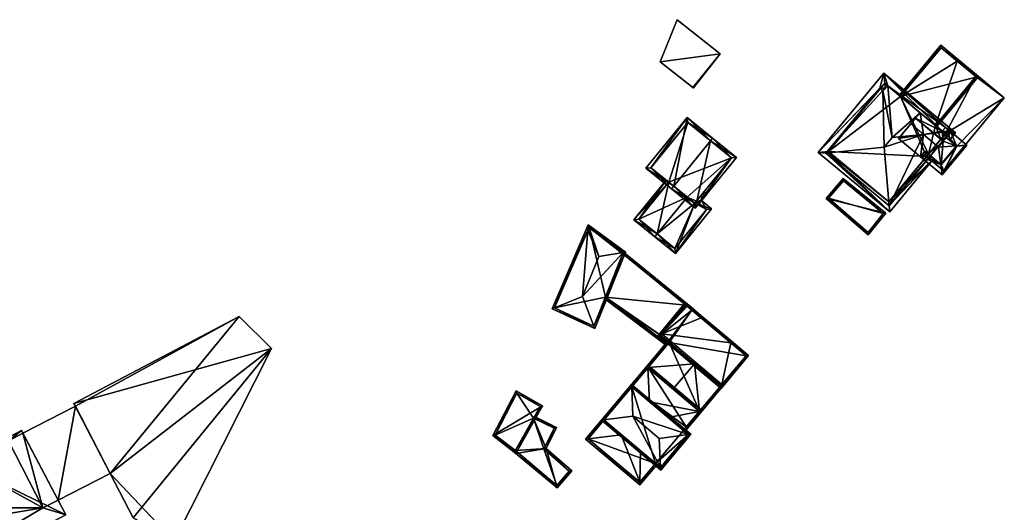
# Model space of a CAD drawing. Header units: inches. Extents: x 2523744 to 2528136, y 1148995 to 1152010.
# Tile 350 of 350: x 2527988 to 2528125, y 1151883 to 1151951. Entities that reach past the tile are written whole.
import ezdxf

# ---------------------------------------------------------------- set-up
doc = ezdxf.new("R2010")
doc.units = ezdxf.units.IN
doc.header["$MEASUREMENT"] = 0
doc.layers.add('Gebaeude Einzelhaus', color=10, linetype='Continuous')

msp = doc.modelspace()

# ---------------------------------------------------------------- meshes
at = {"layer": 'Gebaeude Einzelhaus'}
mesh = msp.add_polyface(dxfattribs=at)
corners = [(2528077.286, 1151945.485, 382.394), (2528085.715, 1151946.626, 382.376), (2528079.663, 1151951.39, 382.399), (2528081.851, 1151941.893, 382.376), (2528081.938, 1151941.825, 382.376), (2528079.663, 1151951.39, 376.527), (2528085.715, 1151946.626, 376.527), (2528077.286, 1151945.485, 376.527), (2528081.938, 1151941.825, 376.527), (2528081.851, 1151941.893, 376.527)]
mesh.append_faces([[corners[k] for k in face] for face in [(4, 1, 3), (3, 1, 0), (0, 1, 2)]], dxfattribs={"color": 13})
mesh.append_faces([[corners[k] for k in face] for face in [(5, 6, 7), (7, 6, 9), (9, 6, 8), (1, 8, 6), (4, 8, 1), (9, 8, 3), (7, 9, 3), (3, 8, 4), (0, 7, 3), (5, 7, 0), (2, 5, 0), (6, 5, 1), (1, 5, 2)]], dxfattribs={"color": 41})
mesh = msp.add_polyface(dxfattribs=at)
corners = [(2528115.804, 1151936.617, 380.654), (2528115.996, 1151936.458, 380.654), (2528121.81, 1151943.47, 380.654), (2528110.932, 1151940.657, 380.655), (2528116.553, 1151947.829, 380.655), (2528110.739, 1151940.816, 380.655), (2528121.458, 1151943.438, 380.654), (2528116.585, 1151947.476, 380.655), (2528118.851, 1151945.599, 380.418), (2528116.585, 1151947.476, 373.355), (2528121.458, 1151943.438, 380.514), (2528118.851, 1151945.599, 373.355), (2528110.932, 1151940.657, 373.355), (2528115.804, 1151936.617, 380.513), (2528121.458, 1151943.438, 373.355), (2528115.804, 1151936.617, 373.355)]
mesh.append_faces([[corners[k] for k in face] for face in [(5, 7, 3), (6, 1, 0), (6, 2, 1), (5, 4, 7), (7, 4, 6), (6, 4, 2), (3, 4, 5), (0, 2, 3), (3, 2, 4), (0, 1, 2)]], dxfattribs={"color": 13})
mesh.append_faces([[corners[k] for k in face] for face in [(11, 12, 9), (11, 15, 12), (11, 14, 15), (6, 0, 10), (10, 0, 13), (9, 12, 7), (7, 12, 3), (9, 8, 11), (8, 6, 10), (9, 7, 8), (8, 7, 6)]], dxfattribs={"color": 41})
mesh = msp.add_polyface(dxfattribs=at)
corners = [(2528116.611, 1151931.124, 380.63), (2528114.536, 1151932.262, 380.564), (2528116.965, 1151930.249, 380.654), (2528115.434, 1151932.099, 380.587), (2528115.405, 1151932.124, 380.586), (2528114.822, 1151932.606, 380.564), (2528118.773, 1151933.73, 380.631), (2528125.435, 1151940.465, 380.654), (2528121.458, 1151943.438, 380.514), (2528119.01, 1151945.791, 380.418), (2528117.193, 1151935.466, 380.565), (2528118.851, 1151945.599, 380.418), (2528115.804, 1151936.617, 380.513), (2528117.326, 1151934.928, 380.577), (2528117.191, 1151935.463, 380.565), (2528116.555, 1151934.697, 380.564), (2528116.898, 1151934.413, 380.577), (2528125.435, 1151940.465, 373.355), (2528119.01, 1151945.791, 373.355), (2528118.851, 1151945.599, 373.355), (2528116.965, 1151930.249, 373.355), (2528114.536, 1151932.262, 373.355), (2528116.611, 1151931.124, 373.355), (2528118.773, 1151933.73, 373.355), (2528114.822, 1151932.606, 373.355), (2528117.193, 1151935.466, 373.355), (2528117.326, 1151934.928, 373.355), (2528116.555, 1151934.697, 373.355), (2528116.898, 1151934.413, 373.355), (2528121.458, 1151943.438, 373.355), (2528115.804, 1151936.617, 373.355)]
mesh.append_faces([[corners[k] for k in face] for face in [(13, 15, 16), (13, 14, 15), (6, 10, 13), (13, 10, 14), (10, 8, 12), (8, 9, 11), (6, 7, 10), (10, 7, 8), (8, 7, 9), (0, 2, 6), (6, 2, 7), (5, 1, 4), (4, 1, 3), (3, 1, 0), (0, 1, 2)]], dxfattribs={"color": 13})
mesh.append_faces([[corners[k] for k in face] for face in [(17, 29, 18), (18, 29, 19), (17, 25, 29), (29, 25, 30), (25, 26, 27), (27, 26, 28), (20, 23, 17), (17, 23, 25), (25, 23, 26), (24, 22, 21), (21, 22, 20), (20, 22, 23), (7, 2, 17), (17, 2, 20), (20, 1, 21), (20, 2, 1), (11, 9, 19), (19, 9, 18), (9, 17, 18), (9, 7, 17)]], dxfattribs={"color": 41})
mesh = msp.add_polyface(dxfattribs=at)
corners = [(2528100.466, 1151932.72, 385.564), (2528099.414, 1151932.849, 385.395), (2528109.434, 1151924.543, 385.395), (2528100.652, 1151932.944, 385.65), (2528109.309, 1151925.389, 385.564), (2528109.353, 1151925.442, 385.584), (2528108.019, 1151941.83, 385.65), (2528108.58, 1151943.905, 385.395), (2528108.737, 1151942.476, 385.69), (2528108.809, 1151941.821, 385.825), (2528108.441, 1151941.48, 385.807), (2528117.752, 1151934.575, 385.395), (2528118.6, 1151935.598, 385.395), (2528117.701, 1151935.511, 385.584), (2528117.326, 1151934.928, 385.559), (2528116.834, 1151934.466, 385.584), (2528116.898, 1151934.413, 385.56), (2528115.591, 1151931.969, 385.395), (2528115.101, 1151932.375, 385.584), (2528109.139, 1151942.126, 385.694), (2528117.195, 1151936.335, 385.492), (2528116.766, 1151935.819, 385.69), (2528117.9, 1151935.751, 385.492), (2528100.466, 1151932.72, 387.764), (2528108.441, 1151941.48, 388.081), (2528108.019, 1151941.83, 387.764), (2528108.621, 1151933.558, 391.082), (2528109.745, 1151934.914, 391.082), (2528109.139, 1151942.126, 388.152), (2528109.309, 1151925.389, 387.764), (2528117.9, 1151935.751, 387.764), (2528114.111, 1151935.362, 389.306), (2528116.766, 1151935.819, 388.145), (2528117.195, 1151936.335, 387.764), (2528113.654, 1151938.392, 388.147), (2528100.848, 1151932.959, 385.69), (2528109.303, 1151925.951, 385.69), (2528108.711, 1151942.498, 385.68), (2528100.823, 1151932.98, 385.681), (2528109.307, 1151925.955, 385.692), (2528114.822, 1151932.606, 385.692), (2528116.555, 1151934.697, 385.692), (2528117.189, 1151935.461, 385.692), (2528117.193, 1151935.466, 385.69), (2528110.932, 1151940.657, 380.655), (2528108.711, 1151942.498, 373.355), (2528117.193, 1151935.466, 380.565), (2528115.804, 1151936.617, 380.654), (2528115.804, 1151936.617, 380.513), (2528110.932, 1151940.657, 373.355), (2528100.823, 1151932.98, 373.355), (2528109.303, 1151925.951, 373.355), (2528117.191, 1151935.463, 380.565), (2528114.536, 1151932.262, 380.564), (2528114.536, 1151932.262, 373.355), (2528114.822, 1151932.606, 380.564), (2528116.555, 1151934.697, 380.564), (2528114.822, 1151932.606, 373.355), (2528115.804, 1151936.617, 373.355), (2528116.555, 1151934.697, 373.355), (2528117.193, 1151935.466, 373.355)]
mesh.append_faces([[corners[k] for k in face] for face in [(8, 37, 7), (13, 43, 12), (13, 42, 43), (21, 12, 43), (8, 7, 21), (21, 7, 12), (5, 36, 39), (5, 2, 36), (13, 14, 42), (42, 14, 41), (41, 14, 15), (15, 14, 16), (13, 11, 14), (13, 12, 11), (5, 17, 2), (5, 39, 17), (17, 39, 18), (18, 39, 40), (3, 38, 35), (3, 1, 38), (7, 37, 1), (1, 37, 38), (3, 2, 1), (3, 36, 2), (3, 35, 36), (31, 34, 27), (27, 34, 28), (31, 32, 34), (31, 30, 32), (32, 30, 33), (29, 31, 26), (26, 31, 27), (29, 30, 31), (23, 29, 26), (28, 24, 27), (27, 24, 26), (26, 24, 23), (23, 24, 25), (12, 22, 13), (12, 20, 22), (20, 19, 21), (19, 8, 9), (12, 7, 20), (20, 7, 19), (19, 7, 8), (2, 17, 5), (5, 17, 18), (14, 15, 16), (11, 13, 14), (14, 13, 15), (11, 12, 13), (8, 6, 9), (9, 6, 10), (6, 1, 3), (8, 7, 6), (6, 7, 1), (0, 2, 4), (4, 2, 5), (3, 1, 0), (0, 1, 2)]], dxfattribs={"color": 13})
mesh.append_faces([[corners[k] for k in face] for face in [(57, 58, 59), (59, 58, 60), (54, 49, 57), (57, 49, 58), (54, 50, 49), (49, 50, 45), (54, 51, 50), (42, 41, 52), (52, 41, 56), (40, 53, 55), (53, 51, 54), (40, 39, 53), (53, 39, 51), (52, 43, 42), (52, 46, 43), (39, 36, 51), (36, 35, 51), (51, 35, 50), (35, 38, 50), (38, 37, 50), (50, 37, 45), (37, 8, 45), (45, 44, 49), (47, 46, 48), (44, 21, 47), (47, 21, 46), (46, 21, 43), (45, 8, 44), (44, 8, 21), (21, 34, 32), (21, 19, 34), (34, 19, 28), (21, 33, 20), (21, 32, 33), (22, 20, 30), (30, 20, 33), (18, 29, 5), (5, 29, 4), (15, 30, 18), (18, 30, 29), (15, 13, 30), (30, 13, 22), (0, 4, 23), (23, 4, 29), (3, 25, 6), (0, 23, 3), (3, 23, 25), (10, 25, 24), (10, 6, 25), (9, 28, 19), (10, 24, 9), (9, 24, 28)]], dxfattribs={"color": 41})
mesh = msp.add_polyface(dxfattribs=at)
corners = [(2528079.191, 1151928.123, 386.226), (2528081.08, 1151937.735, 383.381), (2528075.313, 1151930.624, 383.381), (2528084.329, 1151934.457, 386.226), (2528084.644, 1151934.845, 386.226), (2528078.876, 1151927.734, 386.226), (2528082.203, 1151925.036, 383.381), (2528087.97, 1151932.149, 383.381), (2528076.016, 1151930.698, 383.691), (2528082.129, 1151925.74, 383.714), (2528087.266, 1151932.075, 383.713), (2528081.154, 1151937.031, 383.692), (2528087.266, 1151932.075, 375.922), (2528081.154, 1151937.031, 375.922), (2528076.016, 1151930.698, 375.922), (2528078.52, 1151928.667, 382.18), (2528081.057, 1151926.609, 383.619), (2528078.52, 1151928.667, 375.922), (2528082.129, 1151925.74, 383), (2528082.364, 1151926.031, 383), (2528082.365, 1151926.031, 375.922), (2528081.057, 1151926.609, 375.922), (2528082.129, 1151925.74, 375.922)]
mesh.append_faces([[corners[k] for k in face] for face in [(11, 8, 1), (3, 11, 4), (10, 3, 4), (4, 11, 1), (7, 10, 4), (6, 9, 10), (6, 10, 7), (0, 9, 5), (8, 0, 5), (5, 9, 6), (1, 8, 2), (2, 8, 5), (3, 7, 4), (0, 6, 3), (3, 6, 7), (0, 5, 6), (0, 2, 5), (4, 1, 3), (3, 1, 0), (0, 1, 2)]], dxfattribs={"color": 13})
mesh.append_faces([[corners[k] for k in face] for face in [(21, 20, 22), (17, 12, 21), (21, 12, 20), (17, 13, 12), (17, 14, 13), (9, 19, 10), (10, 19, 12), (12, 19, 20), (9, 18, 19), (9, 16, 18), (15, 14, 17), (15, 8, 14), (9, 0, 16), (16, 0, 15), (15, 0, 8), (8, 13, 14), (8, 11, 13), (11, 12, 13), (3, 10, 11), (11, 10, 12)]], dxfattribs={"color": 41})
mesh = msp.add_polyface(dxfattribs=at)
corners = [(2528118.733, 1151933.763, 388.331), (2528116.743, 1151929.715, 387.764), (2528120.18, 1151933.861, 387.764), (2528116.556, 1151931.17, 388.342), (2528116.244, 1151933.594, 389.306), (2528117.9, 1151935.751, 387.764), (2528114.111, 1151935.362, 389.306), (2528113.693, 1151932.244, 387.764), (2528110.649, 1151934.768, 387.764), (2528112.351, 1151936.821, 389.306), (2528118.773, 1151933.73, 388.303), (2528116.611, 1151931.124, 388.304), (2528114.331, 1151933.013, 388.342), (2528116.766, 1151935.819, 388.145), (2528117.195, 1151936.335, 387.764), (2528117.326, 1151934.928, 388.331), (2528116.898, 1151934.413, 388.711), (2528113.016, 1151937.623, 388.715), (2528113.654, 1151938.393, 388.147), (2528114.331, 1151933.013, 385.881), (2528113.693, 1151932.244, 385.881), (2528114.822, 1151932.606, 385.692), (2528115.405, 1151932.124, 380.586), (2528114.822, 1151932.606, 380.564), (2528115.434, 1151932.099, 380.587), (2528116.611, 1151931.124, 380.63), (2528118.773, 1151933.73, 380.631), (2528117.326, 1151934.928, 380.577), (2528117.326, 1151934.928, 385.559), (2528116.898, 1151934.413, 385.56), (2528116.898, 1151934.413, 380.577), (2528116.555, 1151934.697, 385.692), (2528115.794, 1151935.326, 385.985), (2528116.555, 1151934.697, 380.564), (2528113.016, 1151937.623, 385.987), (2528110.703, 1151934.834, 387.057), (2528110.649, 1151934.768, 387.057), (2528116.898, 1151934.413, 373.355), (2528114.822, 1151932.606, 373.355), (2528116.555, 1151934.697, 373.355), (2528116.611, 1151931.124, 373.355), (2528118.773, 1151933.73, 373.355), (2528117.326, 1151934.928, 373.355)]
mesh.append_faces([[corners[k] for k in face] for face in [(15, 5, 0), (0, 5, 2), (18, 13, 17), (17, 13, 16), (16, 13, 15), (15, 13, 5), (5, 13, 14), (3, 11, 1), (3, 7, 12), (3, 1, 7), (10, 1, 11), (0, 2, 10), (10, 2, 1), (7, 6, 8), (8, 6, 9), (7, 4, 6), (7, 3, 4), (7, 1, 3), (5, 0, 2), (5, 4, 0), (5, 6, 4), (3, 0, 4), (3, 1, 0), (0, 1, 2)]], dxfattribs={"color": 13})
mesh.append_faces([[corners[k] for k in face] for face in [(40, 37, 41), (41, 37, 42), (40, 38, 37), (37, 38, 39), (36, 7, 8), (36, 20, 7), (8, 35, 36), (8, 9, 35), (35, 9, 34), (34, 9, 17), (17, 32, 34), (31, 29, 33), (33, 29, 30), (17, 16, 32), (32, 16, 31), (31, 16, 29), (29, 28, 30), (30, 28, 27), (29, 15, 28), (29, 16, 15), (26, 28, 10), (10, 28, 15), (26, 27, 28), (0, 10, 15), (25, 26, 11), (11, 26, 10), (11, 24, 25), (22, 11, 3), (22, 24, 11), (3, 21, 22), (22, 21, 23), (3, 12, 21), (21, 12, 19), (19, 7, 20), (19, 12, 7)]], dxfattribs={"color": 41})
mesh = msp.add_polyface(dxfattribs=at)
corners = [(2528083.068, 1151926.104, 382.775), (2528083.108, 1151926.946, 382.999), (2528082.364, 1151926.031, 383), (2528083.811, 1151927.02, 382.775), (2528083.422, 1151927.335, 383), (2528082.129, 1151925.74, 383), (2528076.871, 1151921.446, 383.619), (2528081.057, 1151926.609, 383.619), (2528079.428, 1151918.728, 381.959), (2528084.48, 1151924.958, 381.959), (2528076.555, 1151921.056, 383.619), (2528076.555, 1151921.058, 383.619), (2528079.354, 1151919.431, 382.184), (2528083.776, 1151924.884, 382.183), (2528078.52, 1151928.667, 382.18), (2528078.131, 1151928.983, 381.959), (2528073.629, 1151923.431, 381.959), (2528076.87, 1151921.446, 383.619), (2528074.333, 1151923.505, 382.179), (2528076.871, 1151921.446, 375.922), (2528079.354, 1151919.431, 375.922), (2528083.776, 1151924.884, 375.922), (2528082.365, 1151926.031, 375.922), (2528082.129, 1151925.74, 375.922), (2528081.057, 1151926.609, 375.922), (2528078.52, 1151928.667, 375.922), (2528074.333, 1151923.505, 375.922), (2528076.87, 1151921.446, 375.922)]
mesh.append_faces([[corners[k] for k in face] for face in [(18, 15, 14), (18, 16, 15), (18, 11, 16), (18, 17, 11), (14, 17, 7), (14, 16, 17), (17, 16, 11), (14, 15, 16), (0, 1, 3), (3, 1, 4), (0, 2, 1), (8, 13, 9), (9, 13, 0), (0, 13, 2), (6, 10, 11), (6, 12, 10), (10, 12, 8), (8, 12, 13), (8, 6, 10), (10, 6, 11), (0, 5, 9), (9, 5, 8), (8, 5, 6), (6, 5, 7), (0, 2, 5), (4, 1, 3), (3, 1, 0), (0, 1, 2)]], dxfattribs={"color": 13})
mesh.append_faces([[corners[k] for k in face] for face in [(25, 24, 26), (26, 24, 27), (26, 27, 18), (18, 27, 17), (26, 18, 25), (25, 18, 14), (24, 23, 19), (19, 23, 20), (20, 23, 21), (21, 23, 22), (21, 22, 13), (13, 22, 2), (13, 20, 21), (13, 12, 20), (19, 12, 6), (19, 20, 12)]], dxfattribs={"color": 41})
mesh = msp.add_polyface(dxfattribs=at)
corners = [(2528108.842, 1151924.357, 380.22), (2528100.516, 1151926.419, 380.826), (2528106.405, 1151921.308, 380.833), (2528102.906, 1151929.206, 380.25), (2528106.373, 1151921.667, 380.793), (2528108.492, 1151924.32, 380.26), (2528100.868, 1151926.445, 380.787), (2528102.937, 1151928.858, 380.288), (2528102.937, 1151928.858, 374.315), (2528108.492, 1151924.32, 374.315), (2528100.868, 1151926.445, 374.315), (2528106.373, 1151921.667, 374.315)]
mesh.append_faces([[corners[k] for k in face] for face in [(6, 4, 1), (7, 6, 3), (5, 7, 3), (3, 6, 1), (0, 4, 5), (0, 5, 3), (1, 4, 2), (2, 4, 0), (3, 1, 0), (0, 1, 2)]], dxfattribs={"color": 13})
mesh.append_faces([[corners[k] for k in face] for face in [(9, 11, 10), (9, 10, 8), (5, 11, 9), (4, 11, 5), (10, 11, 6), (6, 11, 4), (8, 10, 7), (7, 10, 6), (9, 8, 5), (5, 8, 7)]], dxfattribs={"color": 41})
mesh = msp.add_polyface(dxfattribs=at)
corners = [(2528067.386, 1151922.322, 386.524), (2528072.449, 1151918.91, 386.334), (2528067.248, 1151922.733, 386.355), (2528072.105, 1151918.853, 386.504), (2528067.385, 1151922.323, 386.523), (2528068.731, 1151918.299, 388.174), (2528068.039, 1151908.565, 386.448), (2528068.171, 1151908.221, 386.304), (2528066.46, 1151912.696, 388.174), (2528067.187, 1151921.956, 386.496), (2528062.207, 1151910.985, 386.309), (2528062.536, 1151911.117, 386.453), (2528072.145, 1151918.824, 386.477), (2528067.354, 1151922.345, 386.501), (2528062.533, 1151911.11, 386.449), (2528068.037, 1151908.559, 386.444), (2528072.145, 1151918.824, 381.67), (2528067.354, 1151922.345, 374.358), (2528072.145, 1151918.824, 374.358), (2528062.533, 1151911.11, 374.358), (2528068.037, 1151908.559, 374.358), (2528069.665, 1151912.628, 381.67), (2528072.076, 1151918.652, 381.67), (2528069.665, 1151912.628, 374.358), (2528072.076, 1151918.652, 374.358)]
mesh.append_faces([[corners[k] for k in face] for face in [(7, 15, 6), (11, 14, 10), (10, 15, 7), (10, 14, 15), (13, 9, 2), (2, 4, 13), (2, 9, 10), (10, 9, 11), (1, 3, 0), (12, 3, 1), (6, 1, 7), (6, 12, 1), (1, 0, 2), (2, 0, 4), (11, 6, 8), (11, 10, 6), (6, 10, 7), (4, 9, 0), (0, 9, 5), (5, 9, 8), (4, 2, 9), (9, 11, 8), (9, 10, 11), (9, 2, 10), (6, 3, 8), (8, 3, 5), (6, 1, 3), (6, 7, 1), (3, 0, 5), (0, 2, 4), (3, 1, 0), (0, 1, 2)]], dxfattribs={"color": 13})
mesh.append_faces([[corners[k] for k in face] for face in [(23, 17, 24), (24, 17, 18), (23, 19, 17), (23, 20, 19), (6, 15, 20), (16, 24, 18), (16, 22, 24), (21, 20, 23), (21, 6, 20), (16, 12, 22), (22, 12, 21), (21, 12, 6), (15, 19, 20), (15, 14, 19), (9, 19, 11), (11, 19, 14), (9, 17, 19), (9, 13, 17), (0, 3, 4), (4, 3, 13), (13, 16, 17), (17, 16, 18), (13, 12, 16), (3, 12, 13)]], dxfattribs={"color": 41})
mesh = msp.add_polyface(dxfattribs=at)
corners = [(2528077.368, 1151907.303, 381.67), (2528069.569, 1151912.387, 381.67), (2528078.184, 1151905.843, 381.67), (2528069.665, 1151912.628, 381.67), (2528078.429, 1151906.411, 381.67), (2528078.565, 1151906.297, 381.67), (2528080.892, 1151911.496, 381.67), (2528072.076, 1151918.652, 381.67), (2528080.894, 1151911.499, 381.67), (2528082.104, 1151910.834, 381.67), (2528081.06, 1151911.359, 381.67), (2528072.145, 1151918.824, 381.67), (2528081.75, 1151910.78, 381.67), (2528081.941, 1151910.619, 381.67), (2528069.718, 1151920.889, 381.67), (2528069.632, 1151920.671, 381.67), (2528081.759, 1151910.792, 381.67), (2528078.217, 1151906.131, 381.67), (2528081.06, 1151911.359, 374.358), (2528081.759, 1151910.792, 374.358), (2528080.892, 1151911.496, 374.358), (2528072.076, 1151918.652, 374.358), (2528069.665, 1151912.628, 374.358), (2528078.217, 1151906.131, 374.358), (2528078.429, 1151906.411, 374.358), (2528081.75, 1151910.78, 374.358), (2528077.368, 1151907.303, 374.358)]
mesh.append_faces([[corners[k] for k in face] for face in [(17, 1, 3), (17, 2, 1), (17, 5, 2), (17, 4, 5), (11, 8, 7), (7, 8, 6), (16, 13, 12), (11, 9, 8), (8, 9, 10), (10, 9, 16), (16, 9, 13), (15, 14, 11), (11, 14, 9), (11, 14, 15), (11, 9, 14), (9, 12, 13), (9, 10, 12), (7, 8, 11), (11, 8, 9), (9, 8, 10), (3, 6, 7), (7, 6, 8), (3, 0, 6), (0, 2, 4), (4, 2, 5), (3, 1, 0), (0, 1, 2)]], dxfattribs={"color": 13})
mesh.append_faces([[corners[k] for k in face] for face in [(25, 18, 19), (22, 26, 23), (23, 26, 24), (21, 20, 22), (22, 20, 26), (19, 16, 25), (25, 16, 12), (23, 24, 17), (17, 24, 4), (23, 17, 22), (22, 17, 3), (6, 20, 7), (7, 20, 21), (10, 16, 18), (18, 16, 19)]], dxfattribs={"color": 41})
mesh = msp.add_polyface(dxfattribs=at)
corners = [(2528087.246, 1151906.486, 386.322), (2528083.291, 1151909.813, 386.322), (2528083.027, 1151909.706, 386.282), (2528087.187, 1151906.209, 386.282), (2528077.512, 1151907.474, 385.449), (2528085.935, 1151900.389, 385.449), (2528077.015, 1151907.273, 385.374), (2528085.823, 1151899.868, 385.374), (2528089.673, 1151904.446, 385.374), (2528080.864, 1151911.851, 385.374), (2528089.32, 1151904.416, 385.449), (2528080.894, 1151911.499, 385.449), (2528077.368, 1151907.303, 385.414), (2528085.793, 1151900.22, 385.414), (2528089.32, 1151904.416, 374.358), (2528081.75, 1151910.78, 374.358), (2528081.75, 1151910.78, 381.67), (2528081.06, 1151911.359, 381.67), (2528080.894, 1151911.499, 374.358), (2528081.06, 1151911.359, 374.358), (2528080.894, 1151911.499, 381.67), (2528080.892, 1151911.496, 381.67), (2528077.368, 1151907.303, 381.67), (2528080.892, 1151911.496, 374.358), (2528078.565, 1151906.297, 384.692), (2528082.109, 1151903.317, 385.255), (2528078.429, 1151906.411, 381.67), (2528078.565, 1151906.297, 381.67), (2528085.793, 1151900.22, 384.691), (2528078.429, 1151906.411, 374.358), (2528078.565, 1151906.297, 374.358), (2528085.793, 1151900.22, 374.358), (2528077.368, 1151907.303, 374.358)]
mesh.append_faces([[corners[k] for k in face] for face in [(13, 5, 7), (4, 12, 6), (6, 12, 7), (7, 12, 13), (11, 4, 9), (4, 6, 9), (1, 2, 11), (1, 11, 9), (8, 10, 0), (0, 10, 3), (7, 5, 8), (8, 5, 10), (0, 2, 1), (0, 3, 2), (1, 9, 2), (2, 9, 4), (4, 9, 6), (5, 8, 3), (3, 8, 0), (5, 7, 8), (5, 6, 7), (3, 4, 5), (5, 4, 6), (0, 2, 3), (3, 2, 4), (0, 1, 2)]], dxfattribs={"color": 13})
mesh.append_faces([[corners[k] for k in face] for face in [(30, 14, 31), (29, 15, 30), (30, 15, 14), (19, 23, 18), (29, 32, 15), (15, 32, 19), (19, 32, 23), (5, 28, 10), (10, 28, 14), (14, 28, 31), (5, 13, 28), (27, 29, 30), (27, 26, 29), (12, 25, 13), (13, 25, 28), (27, 24, 26), (26, 24, 22), (22, 24, 12), (12, 24, 25), (21, 20, 23), (23, 20, 18), (21, 11, 20), (12, 4, 22), (22, 4, 21), (21, 4, 11), (14, 3, 10), (11, 17, 20), (20, 17, 18), (18, 17, 19), (14, 16, 3), (3, 16, 2), (2, 16, 11), (11, 16, 17), (14, 15, 16)]], dxfattribs={"color": 41})
mesh = msp.add_polyface(dxfattribs=at)
corners = [(2528022.938, 1151905.455, 388.758), (2528003.612, 1151881.752, 388.758), (2528009.347, 1151878.527, 388.758), (2527995.314, 1151897.773, 388.758), (2528018.427, 1151909.915, 388.758), (2527993.101, 1151884.237, 382.088), (2528000.389, 1151887.974, 382.088), (2527995.528, 1151897.359, 382.088), (2527988.179, 1151893.591, 382.088), (2527943.662, 1151869.621, 387.267), (2527951.196, 1151859.582, 387.314), (2527951.259, 1151872.262, 387.258), (2527950.496, 1151873.711, 387.258), (2527983.882, 1151876.781, 387.271), (2527963.229, 1151878.561, 387.258), (2527971.75, 1151883.171, 387.258), (2527970.792, 1151884.992, 387.258), (2527962.219, 1151880.481, 387.258), (2527981.541, 1151888.323, 387.258), (2527994.175, 1151882.197, 387.258), (2527987.978, 1151893.974, 387.258), (2527980.608, 1151890.096, 387.258), (2528018.427, 1151909.915, 373.699), (2528022.938, 1151905.455, 373.699), (2527995.314, 1151897.773, 373.699), (2528003.612, 1151881.752, 373.699), (2527995.528, 1151897.359, 373.699), (2528000.389, 1151887.974, 373.699), (2528009.347, 1151878.527, 373.699), (2527993.101, 1151884.237, 373.699), (2527988.179, 1151893.591, 373.699), (2527990.971, 1151883.145, 373.699), (2527986.148, 1151892.55, 373.699), (2527994.175, 1151882.197, 373.699), (2527987.978, 1151893.974, 373.699), (2527980.608, 1151890.096, 373.699), (2527981.541, 1151888.323, 373.699), (2527971.75, 1151883.171, 373.699), (2527970.792, 1151884.992, 373.699), (2527962.219, 1151880.481, 373.699), (2527963.229, 1151878.561, 373.699), (2527951.259, 1151872.262, 373.699), (2527950.496, 1151873.711, 373.699), (2527943.662, 1151869.621, 373.699), (2527951.196, 1151859.582, 373.699)]
mesh.append_faces([[corners[k] for k in face] for face in [(18, 20, 21), (18, 19, 20), (15, 13, 18), (18, 13, 19), (15, 14, 13), (15, 17, 14), (15, 16, 17), (10, 14, 11), (10, 13, 14), (9, 11, 12), (9, 10, 11), (5, 7, 8), (5, 6, 7), (3, 0, 4), (3, 1, 0), (0, 1, 2)]], dxfattribs={"color": 13})
mesh.append_faces([[corners[k] for k in face] for face in [(41, 43, 42), (41, 44, 43), (44, 31, 33), (33, 31, 29), (32, 34, 30), (32, 35, 34), (31, 36, 32), (32, 36, 35), (31, 37, 36), (37, 39, 38), (41, 40, 44), (44, 40, 31), (31, 40, 37), (37, 40, 39), (13, 33, 19), (13, 44, 33), (13, 10, 44), (10, 9, 44), (44, 9, 43), (9, 12, 43), (43, 12, 42), (12, 11, 42), (42, 11, 41), (11, 14, 41), (41, 14, 40), (14, 17, 40), (40, 17, 39), (17, 16, 39), (39, 16, 38), (16, 15, 38), (38, 15, 37), (15, 18, 37), (37, 18, 36), (18, 21, 36), (36, 21, 35), (21, 20, 35), (35, 20, 34), (20, 8, 34), (34, 8, 30), (20, 5, 8), (5, 33, 29), (20, 19, 5), (5, 19, 33), (30, 31, 32), (30, 29, 31), (30, 26, 29), (29, 26, 27), (30, 7, 26), (30, 8, 7), (5, 27, 6), (5, 29, 27), (22, 26, 24), (23, 27, 22), (22, 27, 26), (23, 28, 27), (27, 28, 25), (0, 2, 23), (23, 2, 28), (2, 1, 28), (28, 1, 25), (25, 6, 27), (7, 24, 26), (6, 3, 7), (7, 3, 24), (25, 1, 6), (6, 1, 3), (3, 4, 24), (24, 4, 22), (4, 0, 22), (22, 0, 23)]], dxfattribs={"color": 41})
mesh = msp.add_polyface(dxfattribs=at)
corners = [(2528087.315, 1151902.031, 384.691), (2528087.668, 1151902.061, 384.662), (2528087.476, 1151902.222, 384.691), (2528085.793, 1151900.22, 384.691), (2528082.826, 1151896.694, 384.691), (2528080.991, 1151894.121, 384.662), (2528082.109, 1151903.317, 385.255), (2528079.143, 1151899.79, 385.255), (2528080.799, 1151894.282, 384.691), (2528073.733, 1151900.551, 384.692), (2528073.381, 1151900.52, 384.662), (2528073.572, 1151900.359, 384.692), (2528075.6, 1151902.769, 384.692), (2528078.374, 1151906.457, 384.662), (2528078.565, 1151906.297, 384.692), (2528078.565, 1151906.297, 381.67), (2528075.6, 1151902.769, 374.358), (2528078.565, 1151906.297, 374.358), (2528082.826, 1151896.694, 374.358), (2528085.793, 1151900.22, 374.358)]
mesh.append_faces([[corners[k] for k in face] for face in [(9, 11, 10), (13, 12, 10), (10, 12, 9), (13, 14, 12), (1, 0, 2), (1, 3, 0), (1, 4, 3), (1, 5, 4), (4, 5, 8), (13, 12, 14), (14, 12, 6), (6, 12, 7), (13, 10, 12), (12, 10, 9), (9, 10, 11), (5, 4, 8), (4, 6, 7), (4, 3, 6), (5, 1, 4), (4, 1, 3), (3, 1, 0), (0, 1, 2)]], dxfattribs={"color": 13})
mesh.append_faces([[corners[k] for k in face] for face in [(18, 17, 19), (18, 16, 17), (4, 19, 3), (4, 18, 19), (16, 15, 17), (16, 12, 15), (15, 12, 14)]], dxfattribs={"color": 41})
mesh = msp.add_polyface(dxfattribs=at)
corners = [(2528073.319, 1151900.059, 385.361), (2528075.569, 1151903.123, 385.255), (2528066.859, 1151892.764, 385.255), (2528073.332, 1151900.073, 385.361), (2528075.587, 1151902.755, 385.361), (2528069.426, 1151895.428, 385.361), (2528067.224, 1151892.81, 385.361), (2528069.438, 1151895.443, 385.361), (2528071.851, 1151893.389, 386.703), (2528075.815, 1151897.985, 386.735), (2528078.424, 1151895.792, 386.735), (2528082.787, 1151896.647, 385.377), (2528083.179, 1151896.724, 385.255), (2528074.47, 1151886.365, 385.255), (2528074.478, 1151886.764, 385.377), (2528074.569, 1151891.104, 386.703), (2528076.845, 1151889.19, 385.255), (2528076.653, 1151889.351, 385.377), (2528080.751, 1151893.836, 385.255), (2528080.559, 1151893.997, 385.377), (2528082.826, 1151896.694, 385.353), (2528075.599, 1151902.77, 385.353), (2528067.211, 1151892.794, 385.353), (2528074.44, 1151886.718, 385.353), (2528079.143, 1151899.79, 385.255), (2528075.6, 1151902.769, 384.692), (2528082.826, 1151896.694, 384.691), (2528075.6, 1151902.769, 374.358), (2528073.332, 1151900.073, 374.358), (2528067.211, 1151892.794, 374.358), (2528074.44, 1151886.718, 374.358), (2528082.826, 1151896.694, 374.358), (2528076.654, 1151889.351, 374.358), (2528080.961, 1151894.474, 374.358), (2528080.559, 1151893.998, 374.358)]
mesh.append_faces([[corners[k] for k in face] for face in [(23, 14, 13), (22, 23, 13), (12, 18, 11), (11, 18, 19), (13, 14, 16), (16, 14, 17), (2, 6, 22), (2, 22, 13), (21, 4, 1), (12, 20, 1), (1, 20, 21), (12, 11, 20), (2, 5, 6), (2, 7, 5), (2, 0, 7), (2, 1, 0), (0, 1, 3), (3, 1, 4), (19, 11, 10), (19, 18, 11), (11, 18, 12), (14, 17, 15), (14, 16, 17), (14, 13, 16), (6, 14, 8), (8, 14, 15), (6, 13, 14), (6, 2, 13), (4, 12, 1), (9, 11, 4), (4, 11, 12), (9, 10, 11), (4, 3, 9), (5, 6, 8), (0, 2, 7), (7, 2, 5), (5, 2, 6), (4, 1, 3), (3, 1, 0), (0, 1, 2)]], dxfattribs={"color": 13})
mesh.append_faces([[corners[k] for k in face] for face in [(28, 32, 29), (29, 32, 30), (28, 34, 32), (27, 33, 28), (28, 33, 34), (27, 31, 33), (33, 19, 34), (33, 11, 19), (33, 31, 11), (14, 32, 17), (14, 30, 32), (14, 23, 30), (11, 26, 20), (11, 31, 26), (23, 22, 30), (30, 22, 29), (22, 6, 29), (7, 29, 5), (5, 29, 6), (3, 28, 0), (0, 28, 7), (7, 28, 29), (3, 4, 28), (28, 4, 27), (27, 4, 25), (25, 4, 21), (24, 20, 26), (25, 21, 24), (24, 21, 20)]], dxfattribs={"color": 41})
mesh = msp.add_polyface(dxfattribs=at)
corners = [(2528060.853, 1151897.426, 381.132), (2528053.882, 1151893.274, 381.132), (2528057.114, 1151890.778, 381.132), (2528057.155, 1151899.521, 381.132), (2528057.038, 1151891.153, 381.132), (2528057.257, 1151899.176, 381.132), (2528060.513, 1151897.331, 381.132), (2528054.201, 1151893.344, 381.132), (2528057.257, 1151899.176, 375.205), (2528060.513, 1151897.331, 375.205), (2528054.201, 1151893.344, 375.205), (2528057.038, 1151891.153, 375.205), (2528057.038, 1151891.153, 380.737), (2528059.608, 1151895.721, 380.737), (2528057.048, 1151891.171, 380.737), (2528057.048, 1151891.171, 375.205), (2528059.608, 1151895.721, 375.205)]
mesh.append_faces([[corners[k] for k in face] for face in [(7, 4, 1), (5, 7, 1), (3, 5, 1), (0, 4, 6), (6, 5, 0), (0, 5, 3), (1, 4, 2), (2, 4, 0), (3, 1, 0), (0, 1, 2)]], dxfattribs={"color": 13})
mesh.append_faces([[corners[k] for k in face] for face in [(16, 8, 9), (15, 10, 16), (16, 10, 8), (15, 11, 10), (9, 13, 16), (14, 12, 15), (15, 12, 11), (13, 4, 14), (14, 4, 12), (9, 6, 13), (13, 6, 4), (10, 12, 7), (7, 12, 4), (10, 11, 12), (7, 5, 10), (10, 5, 8), (5, 6, 8), (8, 6, 9)]], dxfattribs={"color": 41})
mesh = msp.add_polyface(dxfattribs=at)
corners = [(2528073.485, 1151895.97, 389.047), (2528077.183, 1151892.861, 389.047), (2528081.235, 1151893.397, 387.961), (2528073.316, 1151900.056, 387.96), (2528081.604, 1151893.446, 387.862), (2528073.301, 1151900.426, 387.862), (2528077.359, 1151888.787, 387.852), (2528077.375, 1151888.418, 387.744), (2528069.074, 1151895.398, 387.744), (2528069.441, 1151895.446, 387.852), (2528081.251, 1151893.416, 387.952), (2528073.331, 1151900.074, 387.952), (2528069.426, 1151895.428, 387.843), (2528077.345, 1151888.77, 387.843), (2528078.424, 1151895.792, 386.735), (2528075.815, 1151897.985, 386.735), (2528073.332, 1151900.073, 385.361), (2528080.559, 1151893.997, 385.377), (2528081.251, 1151893.416, 374.358), (2528080.559, 1151893.998, 374.358), (2528073.319, 1151900.059, 385.361), (2528069.438, 1151895.443, 385.361), (2528069.426, 1151895.428, 385.361), (2528074.569, 1151891.104, 386.703), (2528076.653, 1151889.351, 385.377), (2528077.345, 1151888.77, 374.358), (2528071.851, 1151893.389, 386.703), (2528076.654, 1151889.351, 374.358)]
mesh.append_faces([[corners[k] for k in face] for face in [(6, 2, 7), (13, 6, 7), (12, 13, 7), (9, 12, 8), (3, 9, 8), (8, 12, 7), (11, 3, 5), (10, 11, 5), (5, 3, 8), (4, 2, 10), (7, 2, 4), (4, 10, 5), (6, 8, 7), (6, 9, 8), (1, 0, 6), (6, 0, 9), (5, 9, 3), (3, 9, 0), (5, 8, 9), (6, 2, 1), (7, 4, 6), (6, 4, 2), (3, 4, 5), (0, 2, 3), (3, 2, 4), (0, 1, 2)]], dxfattribs={"color": 13})
mesh.append_faces([[corners[k] for k in face] for face in [(18, 27, 19), (18, 25, 27), (6, 13, 25), (18, 6, 25), (10, 2, 18), (18, 2, 6), (25, 24, 27), (23, 12, 26), (26, 12, 22), (25, 13, 24), (24, 13, 23), (23, 13, 12), (9, 21, 12), (12, 21, 22), (3, 20, 9), (9, 20, 21), (16, 20, 11), (11, 20, 3), (17, 18, 19), (14, 10, 17), (17, 10, 18), (16, 11, 15), (15, 11, 14), (14, 11, 10)]], dxfattribs={"color": 41})
mesh = msp.add_polyface(dxfattribs=at)
corners = [(2528057.038, 1151891.153, 380.737), (2528055.624, 1151892.037, 380.737), (2528057.114, 1151890.778, 380.737), (2528055.699, 1151892.187, 380.737), (2528061.34, 1151891.453, 380.737), (2528062.897, 1151885.959, 380.737), (2528057.048, 1151891.171, 380.737), (2528064.946, 1151888.328, 380.737), (2528059.608, 1151895.721, 380.737), (2528062.809, 1151894.405, 380.737), (2528059.73, 1151895.939, 380.737), (2528064.594, 1151888.303, 380.737), (2528061.03, 1151891.391, 380.737), (2528062.474, 1151894.293, 380.737), (2528062.868, 1151886.308, 380.737), (2528061.03, 1151891.391, 375.205), (2528064.594, 1151888.303, 375.205), (2528062.474, 1151894.293, 375.205), (2528059.608, 1151895.721, 375.205), (2528057.048, 1151891.171, 375.205), (2528062.868, 1151886.308, 375.205)]
mesh.append_faces([[corners[k] for k in face] for face in [(9, 13, 10), (10, 13, 8), (0, 1, 3), (14, 2, 6), (6, 2, 0), (0, 2, 1), (11, 5, 14), (14, 5, 2), (11, 7, 5), (9, 4, 13), (13, 4, 12), (12, 4, 11), (11, 4, 7), (8, 9, 10), (6, 4, 8), (8, 4, 9), (4, 5, 7), (0, 2, 6), (6, 2, 4), (4, 2, 5), (3, 1, 0), (0, 1, 2)]], dxfattribs={"color": 13})
mesh.append_faces([[corners[k] for k in face] for face in [(15, 18, 17), (15, 19, 18), (15, 20, 19), (15, 16, 20), (11, 14, 16), (16, 14, 20), (20, 14, 19), (19, 14, 6), (8, 13, 18), (18, 13, 17), (13, 12, 17), (17, 12, 15), (12, 11, 15), (15, 11, 16)]], dxfattribs={"color": 41})

doc.saveas('drawing.dxf')
